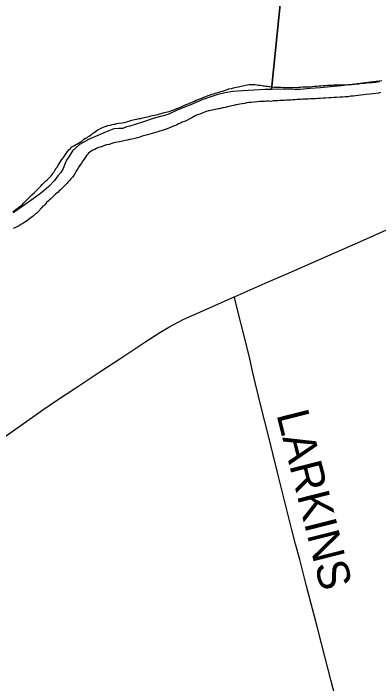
# Model space of a CAD drawing. Extents: x 1410790 to 1770854, y 448063 to 770588.
# Drawn here: x 1586812 to 1590223, y 649026 to 655288 of the extents above; entities that cross this region are included whole.
import ezdxf

# ---------------------------------------------------------------- set-up
doc = ezdxf.new("R2010")
doc.units = 0
for name, color, linetype in [('GM_X_County_Road', 7, 'Continuous'), ('GM_X_Major_River', 7, 'Continuous'), ('GM_X_Section', 7, 'Continuous'), ('GM_X_Township_Road', 7, 'Continuous'), ('GM_X_Township_Road_Text', 7, 'Continuous')]:
    doc.layers.add(name, color=color, linetype=linetype)

msp = doc.modelspace()

# ---------------------------------------------------------------- linework, layer by layer
at = {"layer": 'GM_X_County_Road'}
for points in [[(1588874, 652640.3), (1588882.6, 652644.2), (1589164.9, 652767.9), (1589360.7, 652852.3), (1589747.7, 653023.8), (1590080.9, 653170.7), (1590476.4, 653346.9)], [(1586735.3, 651335.2), (1587086.8, 651582.3), (1587225.2, 651676.2), (1587385.5, 651784.5), (1587629.9, 651944.2), (1587816, 652067.3), (1588039.6, 652216.2), (1588180.4, 652306.3), (1588264.5, 652357.1), (1588344.7, 652401.4), (1588403.3, 652430.4), (1588579.9, 652509.4), (1588754.1, 652585.8), (1588874, 652640.3)]]:
    msp.add_lwpolyline(points, dxfattribs=at)
at = {"layer": 'GM_X_Major_River'}
for points in [[(1588392.4, 654421.9), (1588410.5, 654429.7), (1588434.7, 654439.4), (1588450.9, 654447.2), (1588471, 654454.9), (1588487.1, 654462.7), (1588503.2, 654468.5), (1588519.4, 654476.3), (1588537.5, 654484.1), (1588553.6, 654489.8), (1588571.8, 654497.6), (1588589.9, 654505.4), (1588610, 654513.1), (1588630.2, 654520.9), (1588652.3, 654526.6), (1588666.4, 654532.4), (1588682.5, 654538.2), (1588696.6, 654542), (1588708.7, 654545.8), (1588722.8, 654549.6), (1588734.8, 654553.5), (1588748.9, 654557.3), (1588765, 654563.1), (1588783.1, 654568.8), (1588801.2, 654574.6), (1588825.4, 654582.3), (1588847.5, 654588), (1588867.6, 654593.7), (1588891.8, 654599.4), (1588915.9, 654603), (1588938, 654608.7), (1588998.3, 654619.9), (1589014.4, 654623.7), (1589030.4, 654623.5), (1589044.4, 654625.3), (1589058.5, 654625.1), (1589068.5, 654622.9), (1589086.5, 654620.7), (1589096.5, 654618.5), (1589108.5, 654618.3), (1589120.5, 654616.2), (1589132.5, 654614), (1589144.5, 654611.8), (1589158.5, 654611.6), (1589170.5, 654609.4), (1589186.5, 654607.2), (1589196.5, 654605), (1589206.6, 654604.9), (1589218.6, 654602.7), (1589232.6, 654602.5), (1589250.6, 654600.2), (1589268.6, 654600), (1589288.7, 654597.7), (1589310.7, 654597.4), (1589332.8, 654597.1), (1589354.8, 654596.8), (1589376.8, 654596.4), (1589402.9, 654596.1), (1589420.9, 654595.8), (1589439, 654597.5), (1589457, 654597.3), (1589475.1, 654599), (1589493.1, 654598.8), (1589515.2, 654600.5), (1589539.3, 654602.1), (1589561.3, 654601.8), (1589581.4, 654603.5), (1589601.5, 654605.3), (1589625.6, 654606.9), (1589645.6, 654608.6), (1589663.7, 654610.4), (1589683.8, 654612.1), (1589705.8, 654613.8), (1589725.9, 654615.5), (1589746, 654617.2), (1589768, 654618.9), (1589786.1, 654618.7), (1589800.1, 654620.5), (1589810.1, 654620.3), (1589824.2, 654620.1), (1589880.3, 654619.3), (1589898.4, 654621.1), (1589916.4, 654620.8), (1589934.5, 654622.5), (1589952.5, 654622.3), (1589968.6, 654624.1), (1589984.6, 654625.8), (1590000.7, 654627.6), (1590016.7, 654629.4), (1590038.8, 654631.1), (1590056.9, 654634.8), (1590075, 654636.6), (1590093, 654636.3), (1590111.1, 654640.1), (1590127.1, 654641.9), (1590143.2, 654641.6), (1590161.2, 654643.4), (1590177.3, 654645.2), (1590193.4, 654646.9), (1590211.4, 654648.7), (1590231.5, 654652.4)], [(1589985.2, 654515.5), (1589963.2, 654513.8), (1589939.1, 654510.1), (1589911, 654508.5), (1589886.9, 654506.9), (1589862.8, 654505.2), (1589830.7, 654503.6), (1589806.7, 654502), (1589780.6, 654500.4), (1589756.5, 654498.7), (1589728.4, 654497.1), (1589704.3, 654495.4), (1589680.3, 654493.8), (1589656.2, 654492.1), (1589632.1, 654490.4), (1589612.1, 654490.7), (1589588, 654489.1), (1589565.9, 654487.4), (1589535.8, 654485.8), (1589515.8, 654486.1), (1589495.7, 654484.4), (1589477.7, 654484.6), (1589461.6, 654482.8), (1589443.6, 654481.1), (1589421.5, 654479.4), (1589401.4, 654477.7), (1589381.4, 654478), (1589361.3, 654476.3), (1589341.2, 654474.5), (1589319.2, 654474.9), (1589301.1, 654473.1), (1589281.1, 654471.4), (1589261, 654469.7), (1589239, 654470), (1589216.9, 654466.3), (1589194.8, 654466.6), (1589176.8, 654466.9), (1589156.7, 654465.2), (1589134.6, 654463.5), (1589112.6, 654463.8), (1589034.3, 654456.9), (1589012.2, 654455.2), (1588992.2, 654451.5), (1588972.1, 654447.7), (1588950, 654444), (1588927.9, 654440.3), (1588909.8, 654436.6), (1588889.7, 654432.9), (1588871.6, 654429.1), (1588853.5, 654423.3), (1588827.3, 654417.7), (1588807.3, 654414), (1588791.2, 654410.2), (1588777.1, 654406.4), (1588765, 654404.5), (1588755, 654402.7), (1588744.9, 654400.8), (1588734.9, 654397), (1588724.8, 654395.1), (1588710.8, 654393.3), (1588696.7, 654389.5), (1588684.6, 654385.6), (1588666.6, 654383.9), (1588652.5, 654380.1), (1588640.4, 654378.2), (1588630.4, 654376.4), (1588616.3, 654372.6), (1588606.2, 654368.7), (1588596.1, 654364.8), (1588582, 654359), (1588567.9, 654353.2), (1588551.8, 654347.4), (1588531.7, 654339.7), (1588521.6, 654335.8), (1588509.5, 654330), (1588495.4, 654322.1), (1588479.2, 654312.3), (1588455, 654298.7), (1588430.8, 654286.9), (1588408.7, 654279.2), (1588388.5, 654271.5), (1588372.4, 654263.7), (1588354.2, 654255.9), (1588334, 654244.2), (1588305.9, 654234.6), (1588285.7, 654224.8), (1588263.5, 654217.1), (1588239.4, 654207.4), (1588211.2, 654197.8), (1588130.7, 654172.9), (1588108.6, 654167.2), (1588086.4, 654159.5), (1588064.3, 654153.8), (1588038.1, 654146.1), (1588016, 654140.4), (1587993.9, 654132.7), (1587969.7, 654127), (1587945.6, 654119.3), (1587919.5, 654113.7), (1587897.4, 654110), (1587877.2, 654104.3)], [(1590240.2, 654547.9), (1590222.1, 654544.2), (1590196, 654540.5), (1590167.9, 654536.9), (1590139.8, 654533.3), (1590105.7, 654531.8), (1590081.6, 654528.1), (1590057.5, 654524.5), (1590031.4, 654520.8), (1590007.3, 654517.2), (1589985.2, 654515.5)], [(1586857, 653472.8), (1586875.2, 653486.6), (1586893.4, 653500.4), (1586907.7, 653516.3), (1586925.9, 653534.1), (1586946.2, 653555.8), (1586968.6, 653577.6), (1586984.8, 653593.4), (1587005.1, 653611.2), (1587017.3, 653623), (1587027.4, 653634.9), (1587039.6, 653646.8), (1587051.8, 653658.7), (1587068, 653674.5), (1587082.2, 653688.3), (1587090.4, 653698.2), (1587100.5, 653708.1), (1587110.7, 653722), (1587126.9, 653733.8), (1587137, 653741.7), (1587153.2, 653757.5), (1587165.4, 653771.4), (1587177.7, 653787.3), (1587183.8, 653797.2), (1587192, 653809.1), (1587200.1, 653821), (1587212.4, 653840.9), (1587222.6, 653854.8), (1587230.8, 653868.8), (1587239, 653882.7), (1587249.2, 653898.6), (1587257.4, 653912.5), (1587265.6, 653922.4), (1587271.7, 653932.4), (1587279.8, 653942.3), (1587306.4, 653980), (1587318.6, 653997.9), (1587332.9, 654015.8), (1587347, 654023.6), (1587353.2, 654037.6), (1587375.4, 654049.3), (1587393.6, 654061), (1587405.7, 654064.9), (1587450.1, 654094.3), (1587470.4, 654112.1), (1587486.6, 654121.9), (1587496.6, 654125.8), (1587508.8, 654133.6), (1587518.9, 654141.5), (1587531, 654149.4), (1587541.1, 654155.2), (1587551.3, 654165.1), (1587561.3, 654171), (1587575.5, 654180.8), (1587595.7, 654196.6), (1587607.8, 654202.4), (1587620, 654210.3), (1587632.1, 654216.1), (1587644.2, 654222), (1587660.3, 654227.8), (1587670.4, 654231.7), (1587682.4, 654235.5), (1587694.5, 654241.3), (1587708.6, 654243.1), (1587718.6, 654245), (1587734.7, 654250.8), (1587748.8, 654252.6), (1587762.9, 654254.4), (1587776.9, 654258.2), (1587797, 654261.9), (1587827.1, 654265.5), (1587843.2, 654269.3), (1587861.3, 654273), (1587877.4, 654278.8), (1587899.6, 654284.5), (1587919.7, 654290.3), (1587941.8, 654296), (1587963.9, 654299.7), (1587986, 654305.4), (1588002.1, 654307.1), (1588018.1, 654310.9), (1588064.4, 654322.3), (1588080.5, 654326.1), (1588096.6, 654329.9), (1588112.6, 654333.7), (1588128.7, 654337.4), (1588146.8, 654341.2), (1588162.9, 654345), (1588177, 654348.8), (1588193.1, 654352.6), (1588211.2, 654358.3), (1588237.3, 654364), (1588251.4, 654367.8), (1588267.5, 654371.6), (1588283.6, 654379.3), (1588301.7, 654385.1), (1588319.8, 654390.9), (1588338, 654398.6), (1588356.1, 654406.4), (1588374.2, 654412.2), (1588392.4, 654421.9)], [(1587877.2, 654104.3), (1587855.1, 654100.6), (1587831, 654094.9), (1587806.9, 654089.2), (1587782.8, 654083.6), (1587750.6, 654078), (1587730.5, 654072.3), (1587706.4, 654064.6), (1587682.2, 654058.9), (1587662.1, 654053.2), (1587642, 654045.4), (1587623.9, 654039.7), (1587607.7, 654033.9), (1587587.6, 654026.2), (1587571.4, 654016.4), (1587555.3, 654010.6), (1587539.2, 654000.8), (1587527, 653990.9), (1587514.9, 653983.1), (1587506.7, 653971.1), (1587494.5, 653959.3), (1587484.4, 653945.4), (1587474.1, 653927.5), (1587459.9, 653909.6), (1587447.6, 653889.7), (1587435.3, 653871.8), (1587423.1, 653856), (1587410.8, 653834.1), (1587398.5, 653814.2), (1587388.2, 653794.3), (1587376, 653774.4), (1587363.7, 653756.5), (1587349.5, 653742.7), (1587339.3, 653728.8), (1587329.2, 653720.9), (1587321, 653711), (1587312.9, 653701), (1587302.7, 653689.2), (1587290.6, 653677.3), (1587252, 653639.7), (1587239.8, 653629.9), (1587229.7, 653618), (1587217.5, 653608.1), (1587205.4, 653598.3), (1587193.2, 653586.4), (1587183.1, 653578.5), (1587172.9, 653568.6), (1587160.8, 653556.8), (1587148.6, 653546.9), (1587138.5, 653537), (1587122.2, 653521.2), (1587108, 653503.3), (1587097.8, 653491.5), (1587087.7, 653485.6), (1587071.4, 653467.8), (1587063.3, 653457.8), (1587057.2, 653447.9), (1587042.9, 653434.1), (1587030.8, 653422.2), (1587018.6, 653414.3), (1587008.5, 653404.5), (1586996.3, 653394.6), (1586986.2, 653386.7), (1586976.1, 653378.8), (1586964, 653369), (1586949.8, 653359.2), (1586935.6, 653345.3), (1586917.5, 653337.6), (1586899.3, 653325.8), (1586883.1, 653316), (1586864.9, 653304.2), (1586844.8, 653294.5), (1586826.6, 653284.7), (1586808.5, 653276.9)], [(1586808.4, 653433.4), (1586822.6, 653445.2), (1586838.8, 653459.1), (1586857, 653472.8)]]:
    msp.add_lwpolyline(points, dxfattribs=at)
at = {"layer": 'GM_X_Section'}
for points in [[(1589416.6, 656478.4), (1589223.1, 654577.7), (1589159.1, 654576.6), (1589057.1, 654570.1), (1588953, 654565.6), (1588862.9, 654556.9), (1588790.8, 654546), (1588720.6, 654529), (1588646.2, 654506.1), (1588581.9, 654483), (1588459.2, 654430.8), (1588426.5, 654417.3), (1588342.5, 654382.5), (1588270.1, 654349.6), (1588244, 654340), (1588209.8, 654332.5), (1588127.5, 654309.6), (1588019.1, 654273.2), (1587900.5, 654235), (1587868.4, 654227.4), (1587834.2, 654213.9), (1587796.2, 654212.5), (1587750.2, 654209.2), (1587720, 654197.6), (1587673.8, 654178.3), (1587601.3, 654147.3), (1587514.8, 654110.6), (1587462.4, 654081.4), (1587428.1, 654063.9), (1587395.7, 654032.3), (1587365.3, 654002.8), (1587328.5, 653949.3), (1587308, 653915.7), (1587293.5, 653877.9), (1587276.9, 653838.1), (1587254.4, 653802.4), (1587227.9, 653768.9), (1587197.3, 653725.3), (1587144.5, 653670.1), (1587100, 653632.7), (1587053.5, 653597.4), (1586996.9, 653556.2), (1586891.8, 653479.8), (1586811.1, 653425)], [(1590252, 654656.8), (1590145.9, 654644.3), (1590001.7, 654628.4), (1589873.5, 654612.3), (1589803.4, 654605.3), (1589679.2, 654593.1), (1589583.2, 654586.5), (1589491, 654575.8), (1589435.1, 654578.6), (1589289.1, 654578.7), (1589223.1, 654577.7), (1589416.6, 656478.4), (1592181.2, 656290.4)]]:
    msp.add_lwpolyline(points, dxfattribs=at)
at = {"layer": 'GM_X_Township_Road'}
msp.add_lwpolyline([(1589882.3, 648651.4), (1589776.4, 649061.2), (1589688.5, 649401.1), (1589651.3, 649547.3), (1589547.2, 649947.4), (1589486.2, 650185.7), (1589447.7, 650328.3), (1589413.1, 650461.7), (1589367.9, 650636), (1589340.5, 650747.6), (1589277.9, 650998.9), (1589190.2, 651352.4), (1589132.2, 651584.7), (1589070.3, 651839.7), (1589045.3, 651945), (1589018.8, 652060), (1588968.9, 652264), (1588909.1, 652505.8), (1588883.7, 652607.6), (1588879.6, 652621.5), (1588874, 652640.3)], dxfattribs=at)

# ---------------------------------------------------------------- texts
at = {"layer": 'GM_X_Township_Road_Text'}
msp.add_text('LARKINS', height=300, rotation=284.2252, dxfattribs=at).set_placement((1589267.2, 651542.3))

doc.saveas('drawing.dxf')
